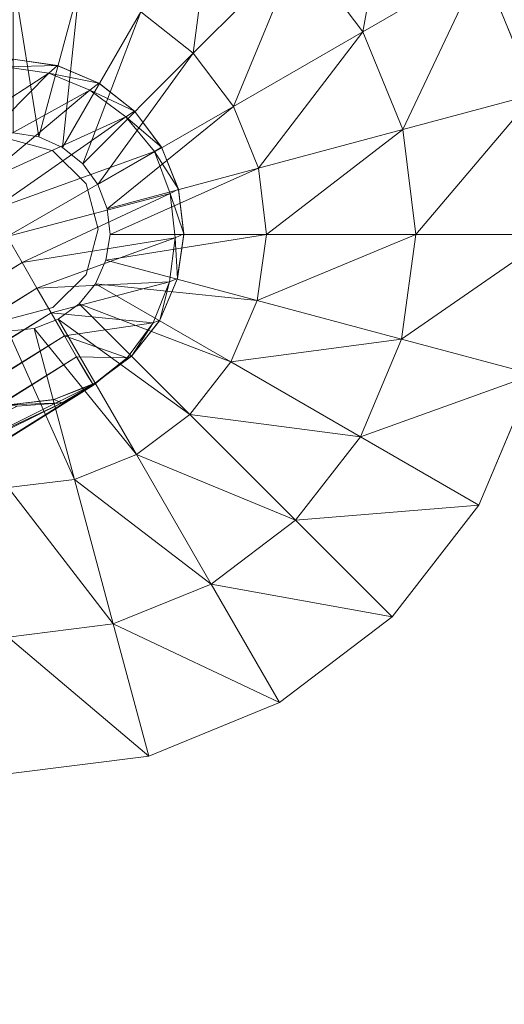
# Model space of a CAD drawing. Header units: inches. Extents: x 813 to 1305, y 19 to 194.
# Tile 653 of 656: x 1226.88 to 1228.11, y 179.17 to 181.67. Entities that reach past the tile are written whole.
import ezdxf

# ---------------------------------------------------------------- set-up
doc = ezdxf.new("R2010")
doc.units = ezdxf.units.IN
doc.header["$MEASUREMENT"] = 0
for name, color, linetype, true_color in [('CET color Grey80', 7, 'Continuous', 0xcbcdcc), ('CET color Grey98', 7, 'Continuous', 0xfafafa), ('CET color NavajoWhite4', 7, 'Continuous', 0x81775f)]:
    doc.layers.add(name, color=color, linetype=linetype, true_color=true_color)
doc.layers.add('CET Default', color=7, linetype='Continuous')

# ---------------------------------------------------------------- blocks, each defined once
blk = doc.blocks.new('*C253')
at = {"layer": 'CET color Grey80', "linetype": 'Continuous', "lineweight": 0}
for points in [[(9.2144, 27.2329, 0.3159), (9.571, 26.9306, 0.515), (9.571, 27.2782, 0.3159), (9.2144, 27.2329, 0.3159)], [(9.571, 27.2782, 0.3159), (9.571, 26.9306, 0.515), (9.8372, 26.8939, 0.515), (9.571, 27.2782, 0.3159)], [(9.571, 27.2782, 0.3159), (9.8372, 26.8939, 0.515), (9.9271, 27.2296, 0.3159), (9.571, 27.2782, 0.3159)], [(8.8816, 27.0968, 0.3159), (9.3043, 26.8972, 0.515), (9.2144, 27.2329, 0.3159), (8.8816, 27.0968, 0.3159)], [(9.2144, 27.2329, 0.3159), (9.3043, 26.8972, 0.515), (9.571, 26.9306, 0.515), (9.2144, 27.2329, 0.3159)], [(9.9271, 27.2296, 0.3159), (9.8372, 26.8939, 0.515), (10.0849, 26.7896, 0.515), (9.9271, 27.2296, 0.3159)], [(9.9271, 27.2296, 0.3159), (10.0849, 26.7896, 0.515), (10.2586, 27.0905, 0.3159), (9.9271, 27.2296, 0.3159)], [(8.5954, 26.8793, 0.3159), (9.0554, 26.7958, 0.515), (8.8816, 27.0968, 0.3159), (8.5954, 26.8793, 0.3159)], [(8.8816, 27.0968, 0.3159), (9.0554, 26.7958, 0.515), (9.3043, 26.8972, 0.515), (8.8816, 27.0968, 0.3159)], [(10.2586, 27.0905, 0.3159), (10.0849, 26.7896, 0.515), (10.2971, 26.6247, 0.515), (10.2586, 27.0905, 0.3159)], [(10.2586, 27.0905, 0.3159), (10.2971, 26.6247, 0.515), (10.5428, 26.8704, 0.3159), (10.2586, 27.0905, 0.3159)], [(9.3043, 26.8972, 0.515), (9.571, 26.5507, 0.6417), (9.571, 26.9306, 0.515), (9.3043, 26.8972, 0.515)], [(9.571, 26.9306, 0.515), (9.571, 26.5507, 0.6417), (9.7389, 26.5269, 0.6417), (9.571, 26.9306, 0.515)], [(9.571, 26.9306, 0.515), (9.7389, 26.5269, 0.6417), (9.8372, 26.8939, 0.515), (9.571, 26.9306, 0.515)], [(8.5954, 26.8793, 0.3159), (8.8412, 26.6335, 0.515), (9.0554, 26.7958, 0.515), (8.5954, 26.8793, 0.3159)], [(9.0554, 26.7958, 0.515), (9.4026, 26.5301, 0.6417), (9.3043, 26.8972, 0.515), (9.0554, 26.7958, 0.515)], [(9.3043, 26.8972, 0.515), (9.4026, 26.5301, 0.6417), (9.571, 26.5507, 0.6417), (9.3043, 26.8972, 0.515)], [(9.8372, 26.8939, 0.515), (9.7389, 26.5269, 0.6417), (9.8949, 26.4605, 0.6417), (9.8372, 26.8939, 0.515)], [(9.8372, 26.8939, 0.515), (9.8949, 26.4605, 0.6417), (10.0849, 26.7896, 0.515), (9.8372, 26.8939, 0.515)], [(10.5428, 26.8704, 0.3159), (10.2971, 26.6247, 0.515), (10.4594, 26.4105, 0.515), (10.5428, 26.8704, 0.3159)], [(10.5428, 26.8704, 0.3159), (10.4594, 26.4105, 0.515), (10.7604, 26.5842, 0.3159), (10.5428, 26.8704, 0.3159)], [(8.8412, 26.6335, 0.515), (9.2454, 26.4668, 0.6417), (9.0554, 26.7958, 0.515), (8.8412, 26.6335, 0.515)], [(9.0554, 26.7958, 0.515), (9.2454, 26.4668, 0.6417), (9.4026, 26.5301, 0.6417), (9.0554, 26.7958, 0.515)], [(10.0849, 26.7896, 0.515), (9.8949, 26.4605, 0.6417), (10.0284, 26.356, 0.6417), (10.0849, 26.7896, 0.515)], [(10.0849, 26.7896, 0.515), (10.0284, 26.356, 0.6417), (10.2971, 26.6247, 0.515), (10.0849, 26.7896, 0.515)], [(8.6763, 26.4213, 0.515), (9.1099, 26.3648, 0.6417), (8.8412, 26.6335, 0.515), (8.6763, 26.4213, 0.515)], [(8.8412, 26.6335, 0.515), (9.1099, 26.3648, 0.6417), (9.2454, 26.4668, 0.6417), (8.8412, 26.6335, 0.515)], [(10.2971, 26.6247, 0.515), (10.0284, 26.356, 0.6417), (10.1303, 26.2205, 0.6417), (10.2971, 26.6247, 0.515)], [(10.2971, 26.6247, 0.515), (10.1303, 26.2205, 0.6417), (10.4594, 26.4105, 0.515), (10.2971, 26.6247, 0.515)], [(10.7604, 26.5842, 0.3159), (10.4594, 26.4105, 0.515), (10.5607, 26.1615, 0.515), (10.7604, 26.5842, 0.3159)], [(10.7604, 26.5842, 0.3159), (10.5607, 26.1615, 0.515), (10.8964, 26.2515, 0.3159), (10.7604, 26.5842, 0.3159)], [(9.2454, 26.4668, 0.6417), (9.5055, 26.1462, 0.6909), (9.4026, 26.5301, 0.6417), (9.2454, 26.4668, 0.6417)], [(9.4026, 26.5301, 0.6417), (9.571, 26.1532, 0.6909), (9.571, 26.5507, 0.6417), (9.4026, 26.5301, 0.6417)], [(9.4026, 26.5301, 0.6417), (9.5055, 26.1462, 0.6909), (9.571, 26.1532, 0.6909), (9.4026, 26.5301, 0.6417)], [(9.571, 26.5507, 0.6417), (9.571, 26.1532, 0.6909), (9.636, 26.1429, 0.6909), (9.571, 26.5507, 0.6417)], [(9.571, 26.5507, 0.6417), (9.636, 26.1429, 0.6909), (9.7389, 26.5269, 0.6417), (9.571, 26.5507, 0.6417)], [(9.7389, 26.5269, 0.6417), (9.636, 26.1429, 0.6909), (9.6961, 26.1163, 0.6909), (9.7389, 26.5269, 0.6417)], [(9.7389, 26.5269, 0.6417), (9.6961, 26.1163, 0.6909), (9.8949, 26.4605, 0.6417), (9.7389, 26.5269, 0.6417)], [(9.1099, 26.3648, 0.6417), (9.4441, 26.1225, 0.6909), (9.2454, 26.4668, 0.6417), (9.1099, 26.3648, 0.6417)], [(9.2454, 26.4668, 0.6417), (9.4441, 26.1225, 0.6909), (9.5055, 26.1462, 0.6909), (9.2454, 26.4668, 0.6417)], [(9.8949, 26.4605, 0.6417), (9.6961, 26.1163, 0.6909), (9.7473, 26.0749, 0.6909), (9.8949, 26.4605, 0.6417)], [(9.8949, 26.4605, 0.6417), (9.7473, 26.0749, 0.6909), (10.0284, 26.356, 0.6417), (9.8949, 26.4605, 0.6417)], [(8.6763, 26.4213, 0.515), (9.0053, 26.2313, 0.6417), (9.1099, 26.3648, 0.6417), (8.6763, 26.4213, 0.515)], [(10.4594, 26.4105, 0.515), (10.1303, 26.2205, 0.6417), (10.1937, 26.0632, 0.6417), (10.4594, 26.4105, 0.515)], [(10.4594, 26.4105, 0.515), (10.1937, 26.0632, 0.6417), (10.5607, 26.1615, 0.515), (10.4594, 26.4105, 0.515)], [(9.0053, 26.2313, 0.6417), (9.3909, 26.0838, 0.6909), (9.1099, 26.3648, 0.6417), (9.0053, 26.2313, 0.6417)], [(9.1099, 26.3648, 0.6417), (9.3909, 26.0838, 0.6909), (9.4441, 26.1225, 0.6909), (9.1099, 26.3648, 0.6417)], [(10.0284, 26.356, 0.6417), (9.7473, 26.0749, 0.6909), (9.7861, 26.0217, 0.6909), (10.0284, 26.356, 0.6417)], [(10.0284, 26.356, 0.6417), (9.7861, 26.0217, 0.6909), (10.1303, 26.2205, 0.6417), (10.0284, 26.356, 0.6417)], [(9.4556, 26.327, 3.6287), (9.3504, 26.2849, 1.5034), (9.3491, 26.2842, 3.6287), (9.4556, 26.327, 3.6287)], [(9.4556, 26.327, 3.6287), (9.457, 26.3273, 1.5034), (9.3504, 26.2849, 1.5034), (9.4556, 26.327, 3.6287)], [(9.5695, 26.3407, 3.6287), (9.457, 26.3273, 1.5034), (9.4556, 26.327, 3.6287), (9.5695, 26.3407, 3.6287)], [(9.5695, 26.3407, 3.6287), (9.571, 26.3407, 1.5034), (9.457, 26.3273, 1.5034), (9.5695, 26.3407, 3.6287)], [(9.6831, 26.3244, 3.6287), (9.571, 26.3407, 1.5034), (9.5695, 26.3407, 3.6287), (9.6831, 26.3244, 3.6287)], [(9.6831, 26.3244, 3.6287), (9.6845, 26.3241, 1.5034), (9.571, 26.3407, 1.5034), (9.6831, 26.3244, 3.6287)], [(9.7887, 26.2794, 3.6287), (9.6845, 26.3241, 1.5034), (9.6831, 26.3244, 3.6287), (9.7887, 26.2794, 3.6287)], [(9.7887, 26.2794, 3.6287), (9.7899, 26.2786, 1.5034), (9.6845, 26.3241, 1.5034), (9.7887, 26.2794, 3.6287)], [(9.3491, 26.2842, 3.6287), (9.2583, 26.2164, 1.5034), (9.2573, 26.2154, 3.6287), (9.3491, 26.2842, 3.6287)], [(9.3491, 26.2842, 3.6287), (9.3504, 26.2849, 1.5034), (9.2583, 26.2164, 1.5034), (9.3491, 26.2842, 3.6287)], [(9.8789, 26.2085, 3.6287), (9.7899, 26.2786, 1.5034), (9.7887, 26.2794, 3.6287), (9.8789, 26.2085, 3.6287)], [(9.8789, 26.2085, 3.6287), (9.8799, 26.2075, 1.5034), (9.7899, 26.2786, 1.5034), (9.8789, 26.2085, 3.6287)], [(10.8964, 26.2515, 0.3159), (10.5607, 26.1615, 0.515), (10.5942, 25.8949, 0.515), (10.8964, 26.2515, 0.3159)], [(10.8964, 26.2515, 0.3159), (10.5942, 25.8949, 0.515), (10.9417, 25.8949, 0.3159), (10.8964, 26.2515, 0.3159)], [(8.9389, 26.0753, 0.6417), (9.3496, 26.0326, 0.6909), (9.0053, 26.2313, 0.6417), (8.9389, 26.0753, 0.6417)], [(9.0053, 26.2313, 0.6417), (9.3496, 26.0326, 0.6909), (9.3909, 26.0838, 0.6909), (9.0053, 26.2313, 0.6417)], [(9.2573, 26.2154, 3.6287), (9.1872, 26.1263, 1.5034), (9.1865, 26.1251, 3.6287), (9.2573, 26.2154, 3.6287)], [(9.2573, 26.2154, 3.6287), (9.2583, 26.2164, 1.5034), (9.1872, 26.1263, 1.5034), (9.2573, 26.2154, 3.6287)], [(10.1303, 26.2205, 0.6417), (9.7861, 26.0217, 0.6909), (9.8097, 25.9603, 0.6909), (10.1303, 26.2205, 0.6417)], [(10.1303, 26.2205, 0.6417), (9.8097, 25.9603, 0.6909), (10.1937, 26.0632, 0.6417), (10.1303, 26.2205, 0.6417)], [(9.9478, 26.1167, 3.6287), (9.8799, 26.2075, 1.5034), (9.8789, 26.2085, 3.6287), (9.9478, 26.1167, 3.6287)], [(9.9478, 26.1167, 3.6287), (9.9485, 26.1155, 1.5034), (9.8799, 26.2075, 1.5034), (9.9478, 26.1167, 3.6287)], [(10.5607, 26.1615, 0.515), (10.1937, 26.0632, 0.6417), (10.2142, 25.8949, 0.6417), (10.5607, 26.1615, 0.515)], [(10.5607, 26.1615, 0.515), (10.2142, 25.8949, 0.6417), (10.5942, 25.8949, 0.515), (10.5607, 26.1615, 0.515)], [(9.1865, 26.1251, 3.6287), (9.1872, 26.1263, 1.5034), (9.1418, 26.0209, 1.5034), (9.1865, 26.1251, 3.6287)], [(9.1865, 26.1251, 3.6287), (9.1418, 26.0209, 1.5034), (9.1414, 26.0196, 3.6287), (9.1865, 26.1251, 3.6287)], [(9.9905, 26.0102, 3.6287), (9.9485, 26.1155, 1.5034), (9.9478, 26.1167, 3.6287), (9.9905, 26.0102, 3.6287)], [(9.9905, 26.0102, 3.6287), (9.9909, 26.0088, 1.5034), (9.9485, 26.1155, 1.5034), (9.9905, 26.0102, 3.6287)], [(8.9152, 25.9074, 0.6417), (9.3229, 25.9724, 0.6909), (8.9389, 26.0753, 0.6417), (8.9152, 25.9074, 0.6417)], [(8.9389, 26.0753, 0.6417), (9.3229, 25.9724, 0.6909), (9.3496, 26.0326, 0.6909), (8.9389, 26.0753, 0.6417)], [(10.1937, 26.0632, 0.6417), (9.8097, 25.9603, 0.6909), (9.8167, 25.8949, 0.6909), (10.1937, 26.0632, 0.6417)], [(10.1937, 26.0632, 0.6417), (9.8167, 25.8949, 0.6909), (10.2142, 25.8949, 0.6417), (10.1937, 26.0632, 0.6417)], [(9.1414, 26.0196, 3.6287), (9.1418, 26.0209, 1.5034), (9.1252, 25.9074, 1.5034), (9.1414, 26.0196, 3.6287)], [(9.1414, 26.0196, 3.6287), (9.1252, 25.9074, 1.5034), (9.1252, 25.906, 3.6287), (9.1414, 26.0196, 3.6287)], [(10.0042, 25.8963, 3.6287), (9.9909, 26.0088, 1.5034), (9.9905, 26.0102, 3.6287), (10.0042, 25.8963, 3.6287)], [(10.0042, 25.8963, 3.6287), (10.0042, 25.8949, 1.5034), (9.9909, 26.0088, 1.5034), (10.0042, 25.8963, 3.6287)], [(8.9152, 25.9074, 0.6417), (9.3127, 25.9074, 0.6909), (9.3229, 25.9724, 0.6909), (8.9152, 25.9074, 0.6417)]]:
    blk.add_3dface(points, dxfattribs=at)
for points, invisible_edges in [([(8.8816, 27.0968, 0.1937), (8.8816, 27.0968, 0.3159), (9.2144, 27.2329, 0.3159), (8.8816, 27.0968, 0.1937)], 4), ([(8.8816, 27.0968, 0.1937), (9.2144, 27.2329, 0.3159), (9.2144, 27.2329, 0.1937), (8.8816, 27.0968, 0.1937)], 9), ([(9.9271, 27.2296, 0.1937), (9.9271, 27.2296, 0.3159), (10.2586, 27.0905, 0.3159), (9.9271, 27.2296, 0.1937)], 4), ([(9.9271, 27.2296, 0.1937), (10.2586, 27.0905, 0.3159), (10.2586, 27.0905, 0.1937), (9.9271, 27.2296, 0.1937)], 9), ([(10.2586, 27.0905, 0.1937), (10.2586, 27.0905, 0.3159), (10.5428, 26.8704, 0.3159), (10.2586, 27.0905, 0.1937)], 4), ([(10.2586, 27.0905, 0.1937), (10.5428, 26.8704, 0.3159), (10.5428, 26.8704, 0.1937), (10.2586, 27.0905, 0.1937)], 9), ([(10.5428, 26.8704, 0.1937), (10.5428, 26.8704, 0.3159), (10.7604, 26.5842, 0.3159), (10.5428, 26.8704, 0.1937)], 4), ([(10.5428, 26.8704, 0.1937), (10.7604, 26.5842, 0.3159), (10.7604, 26.5842, 0.1937), (10.5428, 26.8704, 0.1937)], 9), ([(10.7604, 26.5842, 0.1937), (10.7604, 26.5842, 0.3159), (10.8964, 26.2515, 0.3159), (10.7604, 26.5842, 0.1937)], 4), ([(10.7604, 26.5842, 0.1937), (10.8964, 26.2515, 0.3159), (10.8964, 26.2515, 0.1937), (10.7604, 26.5842, 0.1937)], 9), ([(9.457, 26.3273, 1.5034), (9.4441, 26.1225, 1.5034), (9.3504, 26.2849, 1.5034), (9.457, 26.3273, 1.5034)], 11), ([(9.457, 26.3273, 1.5034), (9.5055, 26.1462, 1.5034), (9.4441, 26.1225, 1.5034), (9.457, 26.3273, 1.5034)], 13), ([(9.571, 26.3407, 1.5034), (9.5055, 26.1462, 1.5034), (9.457, 26.3273, 1.5034), (9.571, 26.3407, 1.5034)], 11), ([(9.571, 26.3407, 1.5034), (9.571, 26.1532, 1.5034), (9.5055, 26.1462, 1.5034), (9.571, 26.3407, 1.5034)], 13), ([(9.6845, 26.3241, 1.5034), (9.571, 26.1532, 1.5034), (9.571, 26.3407, 1.5034), (9.6845, 26.3241, 1.5034)], 11), ([(9.6845, 26.3241, 1.5034), (9.636, 26.1429, 1.5034), (9.571, 26.1532, 1.5034), (9.6845, 26.3241, 1.5034)], 13), ([(9.7899, 26.2786, 1.5034), (9.636, 26.1429, 1.5034), (9.6845, 26.3241, 1.5034), (9.7899, 26.2786, 1.5034)], 11), ([(9.3504, 26.2849, 1.5034), (9.3909, 26.0838, 1.5034), (9.2583, 26.2164, 1.5034), (9.3504, 26.2849, 1.5034)], 11), ([(9.3504, 26.2849, 1.5034), (9.4441, 26.1225, 1.5034), (9.3909, 26.0838, 1.5034), (9.3504, 26.2849, 1.5034)], 13), ([(9.7899, 26.2786, 1.5034), (9.6961, 26.1163, 1.5034), (9.636, 26.1429, 1.5034), (9.7899, 26.2786, 1.5034)], 13), ([(9.8799, 26.2075, 1.5034), (9.6961, 26.1163, 1.5034), (9.7899, 26.2786, 1.5034), (9.8799, 26.2075, 1.5034)], 11), ([(10.8964, 26.2515, 0.1937), (10.8964, 26.2515, 0.3159), (10.9417, 25.8949, 0.3159), (10.8964, 26.2515, 0.1937)], 4), ([(10.8964, 26.2515, 0.1937), (10.9417, 25.8949, 0.3159), (10.9417, 25.8949, 0.1937), (10.8964, 26.2515, 0.1937)], 9), ([(9.2583, 26.2164, 1.5034), (9.3496, 26.0326, 1.5034), (9.1872, 26.1263, 1.5034), (9.2583, 26.2164, 1.5034)], 11), ([(9.2583, 26.2164, 1.5034), (9.3909, 26.0838, 1.5034), (9.3496, 26.0326, 1.5034), (9.2583, 26.2164, 1.5034)], 13), ([(9.8799, 26.2075, 1.5034), (9.7473, 26.0749, 1.5034), (9.6961, 26.1163, 1.5034), (9.8799, 26.2075, 1.5034)], 13), ([(9.9485, 26.1155, 1.5034), (9.7473, 26.0749, 1.5034), (9.8799, 26.2075, 1.5034), (9.9485, 26.1155, 1.5034)], 11), ([(9.5055, 26.1462, 0.6909), (9.5055, 26.1462, 1.5034), (9.571, 26.1532, 1.5034), (9.5055, 26.1462, 0.6909)], 4), ([(9.5055, 26.1462, 0.6909), (9.571, 26.1532, 1.5034), (9.571, 26.1532, 0.6909), (9.5055, 26.1462, 0.6909)], 9), ([(9.571, 26.1532, 0.6909), (9.571, 26.1532, 1.5034), (9.636, 26.1429, 1.5034), (9.571, 26.1532, 0.6909)], 4), ([(9.571, 26.1532, 0.6909), (9.636, 26.1429, 1.5034), (9.636, 26.1429, 0.6909), (9.571, 26.1532, 0.6909)], 9), ([(9.1872, 26.1263, 1.5034), (9.3229, 25.9724, 1.5034), (9.1418, 26.0209, 1.5034), (9.1872, 26.1263, 1.5034)], 11), ([(9.1872, 26.1263, 1.5034), (9.3496, 26.0326, 1.5034), (9.3229, 25.9724, 1.5034), (9.1872, 26.1263, 1.5034)], 13), ([(9.4441, 26.1225, 0.6909), (9.4441, 26.1225, 1.5034), (9.5055, 26.1462, 1.5034), (9.4441, 26.1225, 0.6909)], 4), ([(9.4441, 26.1225, 0.6909), (9.5055, 26.1462, 1.5034), (9.5055, 26.1462, 0.6909), (9.4441, 26.1225, 0.6909)], 9), ([(9.636, 26.1429, 0.6909), (9.636, 26.1429, 1.5034), (9.6961, 26.1163, 1.5034), (9.636, 26.1429, 0.6909)], 4), ([(9.636, 26.1429, 0.6909), (9.6961, 26.1163, 1.5034), (9.6961, 26.1163, 0.6909), (9.636, 26.1429, 0.6909)], 9), ([(9.3909, 26.0838, 0.6909), (9.3909, 26.0838, 1.5034), (9.4441, 26.1225, 1.5034), (9.3909, 26.0838, 0.6909)], 4), ([(9.3909, 26.0838, 0.6909), (9.4441, 26.1225, 1.5034), (9.4441, 26.1225, 0.6909), (9.3909, 26.0838, 0.6909)], 9), ([(9.6961, 26.1163, 0.6909), (9.6961, 26.1163, 1.5034), (9.7473, 26.0749, 1.5034), (9.6961, 26.1163, 0.6909)], 4), ([(9.6961, 26.1163, 0.6909), (9.7473, 26.0749, 1.5034), (9.7473, 26.0749, 0.6909), (9.6961, 26.1163, 0.6909)], 9), ([(9.9485, 26.1155, 1.5034), (9.7861, 26.0217, 1.5034), (9.7473, 26.0749, 1.5034), (9.9485, 26.1155, 1.5034)], 13), ([(9.9909, 26.0088, 1.5034), (9.7861, 26.0217, 1.5034), (9.9485, 26.1155, 1.5034), (9.9909, 26.0088, 1.5034)], 11), ([(9.3496, 26.0326, 0.6909), (9.3496, 26.0326, 1.5034), (9.3909, 26.0838, 1.5034), (9.3496, 26.0326, 0.6909)], 4), ([(9.3496, 26.0326, 0.6909), (9.3909, 26.0838, 1.5034), (9.3909, 26.0838, 0.6909), (9.3496, 26.0326, 0.6909)], 9), ([(9.7473, 26.0749, 0.6909), (9.7473, 26.0749, 1.5034), (9.7861, 26.0217, 1.5034), (9.7473, 26.0749, 0.6909)], 4), ([(9.7473, 26.0749, 0.6909), (9.7861, 26.0217, 1.5034), (9.7861, 26.0217, 0.6909), (9.7473, 26.0749, 0.6909)], 9), ([(9.3229, 25.9724, 0.6909), (9.3229, 25.9724, 1.5034), (9.3496, 26.0326, 1.5034), (9.3229, 25.9724, 0.6909)], 4), ([(9.3229, 25.9724, 0.6909), (9.3496, 26.0326, 1.5034), (9.3496, 26.0326, 0.6909), (9.3229, 25.9724, 0.6909)], 9), ([(9.1418, 26.0209, 1.5034), (9.3127, 25.9074, 1.5034), (9.1252, 25.9074, 1.5034), (9.1418, 26.0209, 1.5034)], 11), ([(9.1418, 26.0209, 1.5034), (9.3229, 25.9724, 1.5034), (9.3127, 25.9074, 1.5034), (9.1418, 26.0209, 1.5034)], 13), ([(9.9909, 26.0088, 1.5034), (9.8097, 25.9603, 1.5034), (9.7861, 26.0217, 1.5034), (9.9909, 26.0088, 1.5034)], 13), ([(9.7861, 26.0217, 0.6909), (9.7861, 26.0217, 1.5034), (9.8097, 25.9603, 1.5034), (9.7861, 26.0217, 0.6909)], 4), ([(9.7861, 26.0217, 0.6909), (9.8097, 25.9603, 1.5034), (9.8097, 25.9603, 0.6909), (9.7861, 26.0217, 0.6909)], 9), ([(10.0042, 25.8949, 1.5034), (9.8097, 25.9603, 1.5034), (9.9909, 26.0088, 1.5034), (10.0042, 25.8949, 1.5034)], 11), ([(9.3127, 25.9074, 0.6909), (9.3127, 25.9074, 1.5034), (9.3229, 25.9724, 1.5034), (9.3127, 25.9074, 0.6909)], 4), ([(9.3127, 25.9074, 0.6909), (9.3229, 25.9724, 1.5034), (9.3229, 25.9724, 0.6909), (9.3127, 25.9074, 0.6909)], 9), ([(10.0042, 25.8949, 1.5034), (9.8167, 25.8949, 1.5034), (9.8097, 25.9603, 1.5034), (10.0042, 25.8949, 1.5034)], 13), ([(9.8097, 25.9603, 0.6909), (9.8097, 25.9603, 1.5034), (9.8167, 25.8949, 1.5034), (9.8097, 25.9603, 0.6909)], 4), ([(9.8097, 25.9603, 0.6909), (9.8167, 25.8949, 1.5034), (9.8167, 25.8949, 0.6909), (9.8097, 25.9603, 0.6909)], 9)]:
    blk.add_3dface(points, dxfattribs=dict(at, invisible_edges=invisible_edges))
at = {"layer": 'CET color Grey98', "linetype": 'Continuous', "lineweight": 0}
for points, invisible_edges in [([(0.625, 0.625, 29), (59.055, 0.625, 29), (59.055, 29.055, 29), (0.625, 0.625, 29)], 4), ([(0.625, 0.625, 29), (59.055, 29.055, 29), (0.625, 29.055, 29), (0.625, 0.625, 29)], 9), ([(9.5572, 26.1232, 2.6287), (9.4422, 26.0924, 2.6287), (9.4422, 26.0924, 3.6287), (9.5572, 26.1232, 2.6287)], 4), ([(9.5572, 26.1232, 2.6287), (9.4422, 26.0924, 3.6287), (9.5572, 26.1232, 3.6287), (9.5572, 26.1232, 2.6287)], 9), ([(9.6722, 26.0924, 2.6287), (9.5572, 26.1232, 2.6287), (9.5572, 26.1232, 3.6287), (9.6722, 26.0924, 2.6287)], 4), ([(9.6722, 26.0924, 2.6287), (9.5572, 26.1232, 3.6287), (9.6722, 26.0924, 3.6287), (9.6722, 26.0924, 2.6287)], 9), ([(9.4422, 26.0924, 2.6287), (9.3581, 26.0082, 2.6287), (9.3581, 26.0082, 3.6287), (9.4422, 26.0924, 2.6287)], 4), ([(9.4422, 26.0924, 2.6287), (9.3581, 26.0082, 3.6287), (9.4422, 26.0924, 3.6287), (9.4422, 26.0924, 2.6287)], 9), ([(9.7564, 26.0082, 2.6287), (9.6722, 26.0924, 2.6287), (9.6722, 26.0924, 3.6287), (9.7564, 26.0082, 2.6287)], 4), ([(9.7564, 26.0082, 2.6287), (9.6722, 26.0924, 3.6287), (9.7564, 26.0082, 3.6287), (9.7564, 26.0082, 2.6287)], 9), ([(9.3581, 26.0082, 2.6287), (9.3272, 25.8932, 2.6287), (9.3272, 25.8932, 3.6287), (9.3581, 26.0082, 2.6287)], 4), ([(9.3581, 26.0082, 2.6287), (9.3272, 25.8932, 3.6287), (9.3581, 26.0082, 3.6287), (9.3581, 26.0082, 2.6287)], 9), ([(9.7872, 25.8932, 2.6287), (9.7564, 26.0082, 2.6287), (9.7564, 26.0082, 3.6287), (9.7872, 25.8932, 2.6287)], 4), ([(9.7872, 25.8932, 2.6287), (9.7564, 26.0082, 3.6287), (9.7872, 25.8932, 3.6287), (9.7872, 25.8932, 2.6287)], 9)]:
    blk.add_3dface(points, dxfattribs=dict(at, invisible_edges=invisible_edges))
for points in [[(9.3597, 26.2659, 4.8205), (9.4556, 26.327, 3.6287), (9.3491, 26.2842, 3.6287), (9.3597, 26.2659, 4.8205)], [(9.3597, 26.2659, 4.8205), (9.4666, 26.3059, 4.8256), (9.4556, 26.327, 3.6287), (9.3597, 26.2659, 4.8205)], [(9.4666, 26.3059, 4.8256), (9.5695, 26.3407, 3.6287), (9.4556, 26.327, 3.6287), (9.4666, 26.3059, 4.8256)], [(9.4666, 26.3059, 4.8256), (9.5795, 26.3189, 4.8377), (9.5695, 26.3407, 3.6287), (9.4666, 26.3059, 4.8256)], [(9.5795, 26.3189, 4.8377), (9.6831, 26.3244, 3.6287), (9.5695, 26.3407, 3.6287), (9.5795, 26.3189, 4.8377)], [(9.4666, 26.3059, 4.8256), (9.3597, 26.2659, 4.8205), (9.5757, 25.8917, 5.1536), (9.4666, 26.3059, 4.8256)], [(9.5795, 26.3189, 4.8377), (9.4666, 26.3059, 4.8256), (9.6423, 25.9301, 5.148), (9.5795, 26.3189, 4.8377)], [(9.4666, 26.3059, 4.8256), (9.5757, 25.8917, 5.1536), (9.6423, 25.9301, 5.148), (9.4666, 26.3059, 4.8256)], [(9.5795, 26.3189, 4.8377), (9.6913, 26.3042, 4.8561), (9.6831, 26.3244, 3.6287), (9.5795, 26.3189, 4.8377)], [(9.6913, 26.3042, 4.8561), (9.5795, 26.3189, 4.8377), (9.7074, 25.9677, 5.1315), (9.6913, 26.3042, 4.8561)], [(9.5795, 26.3189, 4.8377), (9.6423, 25.9301, 5.148), (9.7074, 25.9677, 5.1315), (9.5795, 26.3189, 4.8377)], [(9.6913, 26.3042, 4.8561), (9.7887, 26.2794, 3.6287), (9.6831, 26.3244, 3.6287), (9.6913, 26.3042, 4.8561)], [(9.6913, 26.3042, 4.8561), (9.7951, 26.2627, 4.8796), (9.7887, 26.2794, 3.6287), (9.6913, 26.3042, 4.8561)], [(9.7951, 26.2627, 4.8796), (9.6913, 26.3042, 4.8561), (9.7698, 26.0038, 5.1044), (9.7951, 26.2627, 4.8796)], [(9.6913, 26.3042, 4.8561), (9.7074, 25.9677, 5.1315), (9.7698, 26.0038, 5.1044), (9.6913, 26.3042, 4.8561)], [(9.2716, 26.1933, 4.8256), (9.3491, 26.2842, 3.6287), (9.2573, 26.2154, 3.6287), (9.2716, 26.1933, 4.8256)], [(9.2716, 26.1933, 4.8256), (9.3597, 26.2659, 4.8205), (9.3491, 26.2842, 3.6287), (9.2716, 26.1933, 4.8256)], [(9.7951, 26.2627, 4.8796), (9.8789, 26.2085, 3.6287), (9.7887, 26.2794, 3.6287), (9.7951, 26.2627, 4.8796)], [(9.5092, 25.8533, 5.148), (9.3597, 26.2659, 4.8205), (9.2716, 26.1933, 4.8256), (9.5092, 25.8533, 5.148)], [(9.5092, 25.8533, 5.148), (9.5757, 25.8917, 5.1536), (9.3597, 26.2659, 4.8205), (9.5092, 25.8533, 5.148)], [(9.7951, 26.2627, 4.8796), (9.7698, 26.0038, 5.1044), (9.8283, 26.0375, 5.0673), (9.7951, 26.2627, 4.8796)], [(9.7951, 26.2627, 4.8796), (9.8845, 26.1969, 4.9068), (9.8789, 26.2085, 3.6287), (9.7951, 26.2627, 4.8796)], [(9.8845, 26.1969, 4.9068), (9.7951, 26.2627, 4.8796), (9.8283, 26.0375, 5.0673), (9.8845, 26.1969, 4.9068)], [(9.2039, 26.1021, 4.8377), (9.2573, 26.2154, 3.6287), (9.1865, 26.1251, 3.6287), (9.2039, 26.1021, 4.8377)], [(9.2039, 26.1021, 4.8377), (9.2716, 26.1933, 4.8256), (9.2573, 26.2154, 3.6287), (9.2039, 26.1021, 4.8377)], [(9.8845, 26.1969, 4.9068), (9.9478, 26.1167, 3.6287), (9.8789, 26.2085, 3.6287), (9.8845, 26.1969, 4.9068)], [(9.4441, 25.8157, 5.1315), (9.2716, 26.1933, 4.8256), (9.2039, 26.1021, 4.8377), (9.4441, 25.8157, 5.1315)], [(9.4441, 25.8157, 5.1315), (9.5092, 25.8533, 5.148), (9.2716, 26.1933, 4.8256), (9.4441, 25.8157, 5.1315)], [(9.8845, 26.1969, 4.9068), (9.8283, 26.0375, 5.0673), (9.8814, 26.0682, 5.0208), (9.8845, 26.1969, 4.9068)], [(9.9539, 26.111, 4.9361), (9.8845, 26.1969, 4.9068), (9.8814, 26.0682, 5.0208), (9.9539, 26.111, 4.9361)], [(9.8845, 26.1969, 4.9068), (9.9539, 26.111, 4.9361), (9.9478, 26.1167, 3.6287), (9.8845, 26.1969, 4.9068)], [(9.1607, 25.9979, 4.8561), (9.1865, 26.1251, 3.6287), (9.1414, 26.0196, 3.6287), (9.1607, 25.9979, 4.8561)], [(9.1607, 25.9979, 4.8561), (9.2039, 26.1021, 4.8377), (9.1865, 26.1251, 3.6287), (9.1607, 25.9979, 4.8561)], [(9.3817, 25.7796, 5.1044), (9.2039, 26.1021, 4.8377), (9.1607, 25.9979, 4.8561), (9.3817, 25.7796, 5.1044)], [(9.3817, 25.7796, 5.1044), (9.4441, 25.8157, 5.1315), (9.2039, 26.1021, 4.8377), (9.3817, 25.7796, 5.1044)], [(9.9539, 26.111, 4.9361), (9.8814, 26.0682, 5.0208), (15.3041, 17.4692, 13.3208), (9.9539, 26.111, 4.9361)], [(9.9539, 26.111, 4.9361), (9.8814, 26.0682, 5.0208), (9.9283, 26.0953, 4.9661), (9.9539, 26.111, 4.9361)], [(9.9506, 26.1141, 4.2286), (9.9905, 26.0102, 3.6287), (9.9478, 26.1167, 3.6287), (9.9506, 26.1141, 4.2286)], [(9.9985, 26.032, 4.2287), (9.9506, 26.1141, 4.2286), (10.9592, 24.0856, 5.3689), (9.9985, 26.032, 4.2287)], [(9.9506, 26.1141, 4.2286), (9.9539, 26.111, 4.9361), (15.3547, 17.4985, 13.2674), (9.9506, 26.1141, 4.2286)], [(9.9506, 26.1141, 4.2286), (15.3547, 17.4985, 13.2674), (16.1879, 16.2564, 11.5928), (9.9506, 26.1141, 4.2286)], [(16.1879, 16.2564, 11.5928), (10.9592, 24.0856, 5.3689), (9.9506, 26.1141, 4.2286), (16.1879, 16.2564, 11.5928)], [(9.9506, 26.1141, 4.2286), (9.9985, 26.032, 4.2287), (9.9905, 26.0102, 3.6287), (9.9506, 26.1141, 4.2286)], [(9.9539, 26.111, 4.9361), (15.3041, 17.4692, 13.3208), (15.3547, 17.4985, 13.2674), (9.9539, 26.111, 4.9361)], [(9.8814, 26.0682, 5.0208), (9.8283, 26.0375, 5.0673), (15.2479, 17.4368, 13.3663), (9.8814, 26.0682, 5.0208)], [(9.8814, 26.0682, 5.0208), (15.2479, 17.4368, 13.3663), (15.3041, 17.4692, 13.3208), (9.8814, 26.0682, 5.0208)], [(9.8283, 26.0375, 5.0673), (9.7698, 26.0038, 5.1044), (15.187, 17.4017, 13.4029), (9.8283, 26.0375, 5.0673)], [(9.8283, 26.0375, 5.0673), (15.187, 17.4017, 13.4029), (15.2479, 17.4368, 13.3663), (9.8283, 26.0375, 5.0673)], [(9.9985, 26.032, 4.2287), (10.0042, 25.8963, 3.6287), (9.9905, 26.0102, 3.6287), (9.9985, 26.032, 4.2287)], [(10.0072, 25.9175, 4.2287), (9.9985, 26.032, 4.2287), (10.9232, 24.0648, 5.3689), (10.0072, 25.9175, 4.2287)], [(9.9985, 26.032, 4.2287), (10.9592, 24.0856, 5.3689), (10.9232, 24.0648, 5.3689), (9.9985, 26.032, 4.2287)], [(9.9985, 26.032, 4.2287), (10.0072, 25.9175, 4.2287), (10.0042, 25.8963, 3.6287), (9.9985, 26.032, 4.2287)], [(9.1448, 25.8872, 4.8796), (9.1414, 26.0196, 3.6287), (9.1252, 25.906, 3.6287), (9.1448, 25.8872, 4.8796)], [(9.1448, 25.8872, 4.8796), (9.1607, 25.9979, 4.8561), (9.1414, 26.0196, 3.6287), (9.1448, 25.8872, 4.8796)], [(9.7698, 26.0038, 5.1044), (9.7074, 25.9677, 5.1315), (15.1226, 17.3645, 13.4302), (9.7698, 26.0038, 5.1044)], [(9.7698, 26.0038, 5.1044), (15.1226, 17.3645, 13.4302), (15.187, 17.4017, 13.4029), (9.7698, 26.0038, 5.1044)], [(9.3232, 25.7459, 5.0673), (9.1607, 25.9979, 4.8561), (9.1448, 25.8872, 4.8796), (9.3232, 25.7459, 5.0673)], [(9.3232, 25.7459, 5.0673), (9.3817, 25.7796, 5.1044), (9.1607, 25.9979, 4.8561), (9.3232, 25.7459, 5.0673)], [(9.7074, 25.9677, 5.1315), (9.6423, 25.9301, 5.148), (15.0557, 17.3258, 13.4476), (9.7074, 25.9677, 5.1315)], [(9.7074, 25.9677, 5.1315), (15.0557, 17.3258, 13.4476), (15.1226, 17.3645, 13.4302), (9.7074, 25.9677, 5.1315)], [(9.6423, 25.9301, 5.148), (9.5757, 25.8917, 5.1536), (14.9873, 17.2864, 13.4549), (9.6423, 25.9301, 5.148)], [(9.6423, 25.9301, 5.148), (14.9873, 17.2864, 13.4549), (15.0557, 17.3258, 13.4476), (9.6423, 25.9301, 5.148)]]:
    blk.add_3dface(points, dxfattribs=at)
at = {"layer": 'CET color NavajoWhite4', "linetype": 'Continuous', "lineweight": 0}
for points, invisible_edges in [([(0.625, 0.625, 27.8189), (59.055, 29.055, 27.8189), (59.055, 0.625, 27.8189), (0.625, 0.625, 27.8189)], 9), ([(0.625, 0.625, 27.8189), (0.625, 29.055, 27.8189), (59.055, 29.055, 27.8189), (0.625, 0.625, 27.8189)], 4)]:
    blk.add_3dface(points, dxfattribs=dict(at, invisible_edges=invisible_edges))
blk = doc.blocks.new('*C227')
at = {"layer": 'CET Default', "linetype": 'Continuous', "lineweight": 0, "rotation": 269.9999999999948}
blk.add_blockref('*C253', (402.2381, 1003.8234), dxfattribs=at)

msp = doc.modelspace()

# ---------------------------------------------------------------- block references
at = {"layer": 'CET Default', "linetype": 'Continuous', "lineweight": 0}
msp.add_blockref('*C227', (798.7199, -813.1289), dxfattribs=at)

doc.saveas('drawing.dxf')
